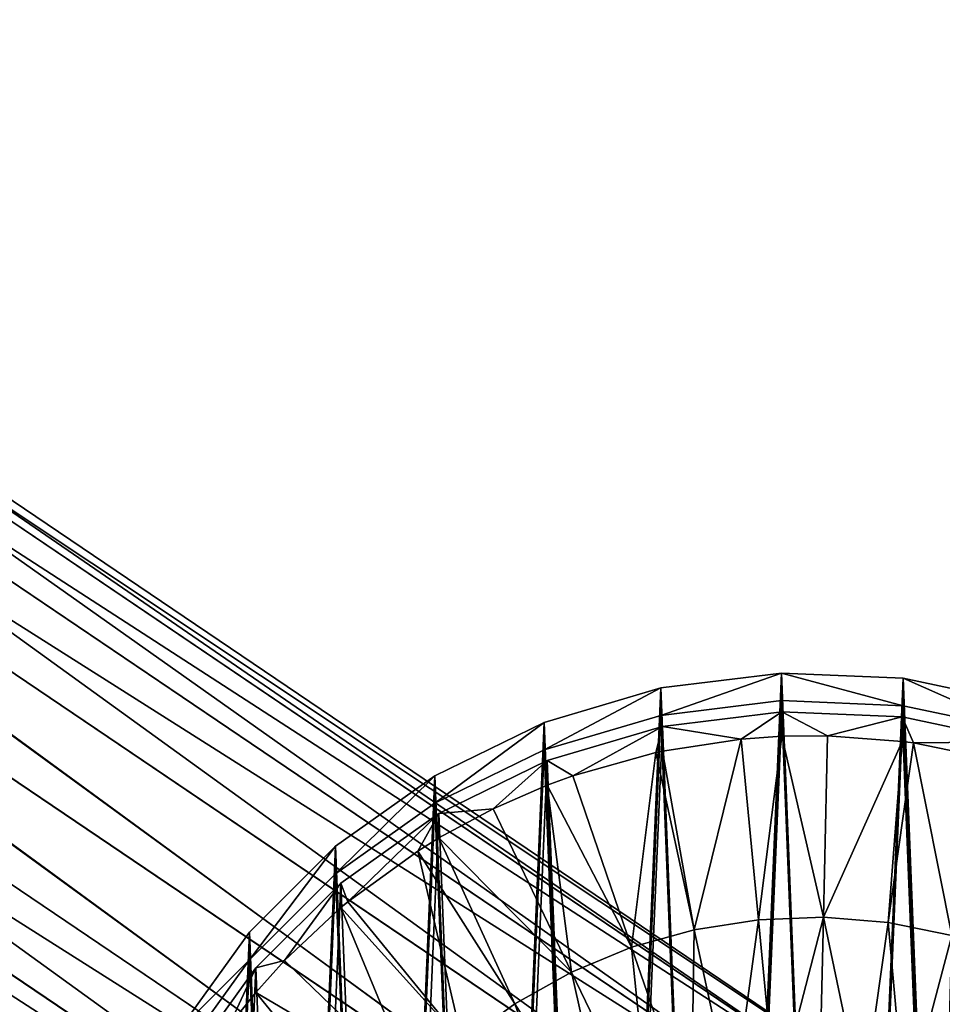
# Model space of a CAD drawing. Header units: millimetres. Extents: x 64 to 3333, y 103 to 3347.
# Tile 314 of 519: x 3031 to 3041, y 893 to 904. Entities that reach past the tile are written whole.
import ezdxf

# ---------------------------------------------------------------- set-up
doc = ezdxf.new("R2010")
doc.units = ezdxf.units.MM
doc.header["$LTSCALE"] = 25.4
doc.layers.get('0').update_dxf_attribs({"true_color": 0xff5454})

# ---------------------------------------------------------------- blocks, each defined once
blk = doc.blocks.new('SPIDER-6785-9743.STL')
at = {"color": 0}
mesh = blk.add_polyface(dxfattribs=at)
corners = [(3041.368, 891.524, 1394.439), (3019.356, 906.414, 1392.631), (3018.937, 906.043, 1393.431)]
mesh.append_faces([[corners[k] for k in face] for face in [(0, 1, 2)]], dxfattribs={"color": 0})
mesh = blk.add_polyface(dxfattribs=at)
corners = [(3019.356, 906.414, 1392.631), (3041.421, 891.718, 1393.485), (3019.598, 906.48, 1391.689), (3041.368, 891.524, 1394.439)]
mesh.append_faces([[corners[k] for k in face] for face in [(0, 1, 2), (1, 0, 3)]], dxfattribs={"vtx0": -1, "color": 0})
mesh = blk.add_polyface(dxfattribs=at)
corners = [(3019.598, 906.48, 1391.689), (3041.261, 891.596, 1392.53), (3019.628, 906.23, 1390.746), (3041.421, 891.718, 1393.485)]
mesh.append_faces([[corners[k] for k in face] for face in [(0, 1, 2), (1, 0, 3)]], dxfattribs={"vtx0": -1, "color": 0})
mesh = blk.add_polyface(dxfattribs=at)
corners = [(3040.913, 891.178, 1391.721), (3019.439, 905.703, 1389.947), (3019.628, 906.23, 1390.746)]
mesh.append_faces([[corners[k] for k in face] for face in [(0, 1, 2)]], dxfattribs={"color": 0})
mesh = blk.add_polyface(dxfattribs=at)
corners = [(3041.261, 891.596, 1392.53), (3040.913, 891.178, 1391.721), (3019.628, 906.23, 1390.746)]
mesh.append_faces([[corners[k] for k in face] for face in [(0, 1, 2)]], dxfattribs={"color": 0})
mesh = blk.add_polyface(dxfattribs=at)
corners = [(3041.11, 891.044, 1395.248), (3018.937, 906.043, 1393.431), (3018.405, 905.424, 1393.965)]
mesh.append_faces([[corners[k] for k in face] for face in [(0, 1, 2)]], dxfattribs={"color": 0})
mesh = blk.add_polyface(dxfattribs=at)
corners = [(3041.11, 891.044, 1395.248), (3041.368, 891.524, 1394.439), (3018.937, 906.043, 1393.431)]
mesh.append_faces([[corners[k] for k in face] for face in [(0, 1, 2)]], dxfattribs={"color": 0})
mesh = blk.add_polyface(dxfattribs=at)
corners = [(3040.428, 890.526, 1391.18), (3019.062, 904.98, 1389.413), (3019.439, 905.703, 1389.947)]
mesh.append_faces([[corners[k] for k in face] for face in [(0, 1, 2)]], dxfattribs={"color": 0})
mesh = blk.add_polyface(dxfattribs=at)
corners = [(3040.913, 891.178, 1391.721), (3040.428, 890.526, 1391.18), (3019.439, 905.703, 1389.947)]
mesh.append_faces([[corners[k] for k in face] for face in [(0, 1, 2)]], dxfattribs={"color": 0})
mesh = blk.add_polyface(dxfattribs=at)
corners = [(3040.16, 889.552, 1395.979), (3018.405, 905.424, 1393.965), (3017.842, 904.65, 1394.152), (3040.686, 890.352, 1395.789)]
mesh.append_faces([[corners[k] for k in face] for face in [(0, 1, 2), (1, 0, 3)]], dxfattribs={"vtx0": -1, "color": 0})
mesh = blk.add_polyface(dxfattribs=at)
corners = [(3041.11, 891.044, 1395.248), (3018.405, 905.424, 1393.965), (3040.686, 890.352, 1395.789)]
mesh.append_faces([[corners[k] for k in face] for face in [(0, 1, 2)]], dxfattribs={"color": 0})
mesh = blk.add_polyface(dxfattribs=at)
corners = [(3019.062, 904.98, 1389.413), (3039.881, 889.741, 1390.99), (3018.553, 904.169, 1389.225), (3040.428, 890.526, 1391.18)]
mesh.append_faces([[corners[k] for k in face] for face in [(0, 1, 2), (1, 0, 3)]], dxfattribs={"vtx0": -1, "color": 0})
mesh = blk.add_polyface(dxfattribs=at)
corners = [(3039.614, 888.767, 1395.789), (3017.842, 904.65, 1394.152), (3017.333, 903.839, 1393.965), (3040.16, 889.552, 1395.979)]
mesh.append_faces([[corners[k] for k in face] for face in [(0, 1, 2), (1, 0, 3)]], dxfattribs={"vtx0": -1, "color": 0})
mesh = blk.add_polyface(dxfattribs=at)
corners = [(3018.553, 904.169, 1389.225), (3039.356, 888.942, 1391.18), (3017.99, 903.395, 1389.413), (3039.881, 889.741, 1390.99)]
mesh.append_faces([[corners[k] for k in face] for face in [(0, 1, 2), (1, 0, 3)]], dxfattribs={"vtx0": -1, "color": 0})
mesh = blk.add_polyface(dxfattribs=at)
corners = [(3039.614, 888.767, 1395.789), (3017.333, 903.839, 1393.965), (3016.956, 903.115, 1393.431)]
mesh.append_faces([[corners[k] for k in face] for face in [(0, 1, 2)]], dxfattribs={"color": 0})
mesh = blk.add_polyface(dxfattribs=at)
corners = [(3038.931, 888.249, 1391.721), (3017.458, 902.775, 1389.947), (3017.99, 903.395, 1389.413)]
mesh.append_faces([[corners[k] for k in face] for face in [(0, 1, 2)]], dxfattribs={"color": 0})
mesh = blk.add_polyface(dxfattribs=at)
corners = [(3039.356, 888.942, 1391.18), (3038.931, 888.249, 1391.721), (3017.99, 903.395, 1389.413)]
mesh.append_faces([[corners[k] for k in face] for face in [(0, 1, 2)]], dxfattribs={"color": 0})
mesh = blk.add_polyface(dxfattribs=at)
corners = [(3039.129, 888.116, 1395.248), (3016.956, 903.115, 1393.431), (3016.768, 902.588, 1392.631)]
mesh.append_faces([[corners[k] for k in face] for face in [(0, 1, 2)]], dxfattribs={"color": 0})
mesh = blk.add_polyface(dxfattribs=at)
corners = [(3039.614, 888.767, 1395.789), (3016.956, 903.115, 1393.431), (3039.129, 888.116, 1395.248)]
mesh.append_faces([[corners[k] for k in face] for face in [(0, 1, 2)]], dxfattribs={"color": 0})
mesh = blk.add_polyface(dxfattribs=at)
corners = [(3038.673, 887.77, 1392.53), (3017.04, 902.404, 1390.746), (3017.458, 902.775, 1389.947)]
mesh.append_faces([[corners[k] for k in face] for face in [(0, 1, 2)]], dxfattribs={"color": 0})
mesh = blk.add_polyface(dxfattribs=at)
corners = [(3038.673, 887.77, 1392.53), (3017.458, 902.775, 1389.947), (3038.931, 888.249, 1391.721)]
mesh.append_faces([[corners[k] for k in face] for face in [(0, 1, 2)]], dxfattribs={"color": 0})
mesh = blk.add_polyface(dxfattribs=at)
corners = [(3039.129, 888.116, 1395.248), (3016.768, 902.588, 1392.631), (3038.78, 887.698, 1394.439)]
mesh.append_faces([[corners[k] for k in face] for face in [(0, 1, 2)]], dxfattribs={"color": 0})
mesh = blk.add_polyface(dxfattribs=at)
corners = [(3038.62, 887.576, 1393.485), (3016.768, 902.588, 1392.631), (3016.797, 902.339, 1391.689), (3038.78, 887.698, 1394.439)]
mesh.append_faces([[corners[k] for k in face] for face in [(0, 1, 2), (1, 0, 3)]], dxfattribs={"vtx0": -1, "color": 0})
mesh = blk.add_polyface(dxfattribs=at)
corners = [(3038.673, 887.77, 1392.53), (3016.797, 902.339, 1391.689), (3017.04, 902.404, 1390.746), (3038.62, 887.576, 1393.485)]
mesh.append_faces([[corners[k] for k in face] for face in [(0, 1, 2), (1, 0, 3)]], dxfattribs={"vtx0": -1, "color": 0})
mesh = blk.add_polyface(dxfattribs=at)
corners = [(3032.1, 887.679, 1399.703), (3032.213, 890.308, 1399.605), (3032.048, 888.998, 1399.654), (3032.37, 886.387, 1399.752), (3032.592, 891.573, 1399.558), (3032.848, 885.156, 1399.798), (3033.173, 892.759, 1399.513), (3033.523, 884.021, 1399.84), (3033.943, 893.832, 1399.473), (3034.376, 883.012, 1399.878), (3034.878, 894.765, 1399.438), (3035.383, 882.157, 1399.91), (3035.955, 895.53, 1399.41), (3036.517, 881.48, 1399.935), (3037.142, 896.109, 1399.388), (3037.747, 880.998, 1399.953), (3038.409, 896.484, 1399.374), (3039.04, 880.726, 1399.963), (3039.72, 896.645, 1399.368), (3040.36, 880.669, 1399.965), (3041.041, 896.589, 1399.37), (3041.671, 880.831, 1399.959), (3042.333, 896.316, 1399.381), (3042.938, 881.206, 1399.945), (3043.564, 895.835, 1399.399), (3044.126, 881.784, 1399.924), (3044.698, 895.157, 1399.424), (3045.202, 882.55, 1399.895), (3045.705, 894.302, 1399.456), (3046.138, 883.482, 1399.86), (3046.557, 893.294, 1399.494), (3046.907, 884.556, 1399.82), (3047.232, 892.159, 1399.536), (3047.489, 885.741, 1399.776), (3047.711, 890.928, 1399.582), (3047.868, 887.006, 1399.729), (3047.98, 889.635, 1399.63), (3048.033, 888.316, 1399.68)]
mesh.append_faces([[corners[k] for k in face] for face in [(0, 1, 2), (36, 35, 37)]], dxfattribs={"vtx0": -1, "color": 0})
mesh.append_faces([[corners[k] for k in face] for face in [(1, 3, 4), (4, 5, 6), (6, 7, 8), (8, 9, 10), (10, 11, 12), (12, 13, 14), (14, 15, 16), (16, 17, 18), (18, 19, 20), (20, 21, 22), (22, 23, 24), (24, 25, 26), (26, 27, 28), (28, 29, 30), (30, 31, 32), (32, 33, 34), (34, 35, 36)]], dxfattribs={"vtx0": -1, "vtx1": -1, "color": 0})
mesh.append_faces([[corners[k] for k in face] for face in [(1, 0, 3), (4, 3, 5), (6, 5, 7), (8, 7, 9), (10, 9, 11), (12, 11, 13), (14, 13, 15), (16, 15, 17), (18, 17, 19), (20, 19, 21), (22, 21, 23), (24, 23, 25), (26, 25, 27), (28, 27, 29), (30, 29, 31), (32, 31, 33), (34, 33, 35)]], dxfattribs={"vtx0": -1, "vtx2": -1, "color": 0})
mesh = blk.add_polyface(dxfattribs=at)
corners = [(3038.409, 896.185, 1391.38), (3039.72, 896.645, 1399.368), (3039.721, 896.346, 1391.374), (3038.409, 896.484, 1399.374)]
mesh.append_faces([[corners[k] for k in face] for face in [(0, 1, 2), (1, 0, 3)]], dxfattribs={"vtx0": -1, "color": 0})
mesh = blk.add_polyface(dxfattribs=at)
corners = [(3039.72, 896.645, 1399.368), (3041.041, 896.29, 1391.376), (3039.721, 896.346, 1391.374), (3041.041, 896.589, 1399.37)]
mesh.append_faces([[corners[k] for k in face] for face in [(0, 1, 2), (1, 0, 3)]], dxfattribs={"vtx0": -1, "color": 0})
mesh = blk.add_polyface(dxfattribs=at)
corners = [(3041.041, 896.589, 1399.37), (3042.333, 896.017, 1391.386), (3041.041, 896.29, 1391.376), (3042.333, 896.316, 1399.381)]
mesh.append_faces([[corners[k] for k in face] for face in [(0, 1, 2), (1, 0, 3)]], dxfattribs={"vtx0": -1, "color": 0})
mesh = blk.add_polyface(dxfattribs=at)
corners = [(3037.143, 895.81, 1391.394), (3038.409, 896.484, 1399.374), (3038.409, 896.185, 1391.38), (3037.142, 896.109, 1399.388)]
mesh.append_faces([[corners[k] for k in face] for face in [(0, 1, 2), (1, 0, 3)]], dxfattribs={"vtx0": -1, "color": 0})
mesh = blk.add_polyface(dxfattribs=at)
corners = [(3032.213, 890.01, 1391.611), (3032.101, 887.38, 1391.709), (3032.048, 888.7, 1391.66), (3032.37, 886.088, 1391.757), (3032.592, 891.275, 1391.563), (3032.848, 884.857, 1391.803), (3033.174, 892.46, 1391.519), (3033.523, 883.722, 1391.846), (3033.943, 893.533, 1391.479), (3034.376, 882.713, 1391.883), (3034.878, 894.466, 1391.444), (3035.383, 881.858, 1391.915), (3035.955, 895.232, 1391.415), (3036.517, 881.181, 1391.941), (3037.143, 895.81, 1391.394), (3037.747, 880.699, 1391.959), (3038.409, 896.185, 1391.38), (3039.04, 880.427, 1391.969), (3039.721, 896.346, 1391.374), (3040.36, 880.37, 1391.971), (3041.041, 896.29, 1391.376), (3041.671, 880.532, 1391.965), (3042.333, 896.017, 1391.386), (3042.938, 880.907, 1391.951), (3043.564, 895.536, 1391.404), (3044.126, 881.485, 1391.929), (3044.698, 894.858, 1391.43), (3045.202, 882.251, 1391.901), (3045.705, 894.004, 1391.462), (3046.138, 883.183, 1391.866), (3046.558, 892.995, 1391.499), (3046.907, 884.257, 1391.826), (3047.232, 891.86, 1391.542), (3047.489, 885.442, 1391.782), (3047.711, 890.629, 1391.588), (3047.868, 886.707, 1391.734), (3047.98, 889.336, 1391.636), (3048.033, 888.017, 1391.685)]
mesh.append_faces([[corners[k] for k in face] for face in [(0, 1, 2), (35, 36, 37)]], dxfattribs={"vtx0": -1, "color": 0})
mesh.append_faces([[corners[k] for k in face] for face in [(1, 0, 3), (3, 4, 5), (5, 6, 7), (7, 8, 9), (9, 10, 11), (11, 12, 13), (13, 14, 15), (15, 16, 17), (17, 18, 19), (19, 20, 21), (21, 22, 23), (23, 24, 25), (25, 26, 27), (27, 28, 29), (29, 30, 31), (31, 32, 33), (33, 34, 35)]], dxfattribs={"vtx0": -1, "vtx1": -1, "color": 0})
mesh.append_faces([[corners[k] for k in face] for face in [(3, 0, 4), (5, 4, 6), (7, 6, 8), (9, 8, 10), (11, 10, 12), (13, 12, 14), (15, 14, 16), (17, 16, 18), (19, 18, 20), (21, 20, 22), (23, 22, 24), (25, 24, 26), (27, 26, 28), (29, 28, 30), (31, 30, 32), (33, 32, 34), (35, 34, 36)]], dxfattribs={"vtx0": -1, "vtx2": -1, "color": 0})
mesh = blk.add_polyface(dxfattribs=at)
corners = [(3032.191, 887.36, 1390.872), (3032.302, 889.96, 1390.775), (3032.138, 888.664, 1390.823), (3032.457, 886.082, 1390.92), (3032.676, 891.21, 1390.728), (3032.93, 884.865, 1390.965), (3033.251, 892.382, 1390.684), (3033.597, 883.743, 1391.007), (3034.012, 893.443, 1390.645), (3034.44, 882.746, 1391.045), (3034.937, 894.365, 1390.61), (3035.436, 881.901, 1391.076), (3036.001, 895.122, 1390.582), (3036.557, 881.231, 1391.101), (3037.176, 895.694, 1390.561), (3037.773, 880.755, 1391.119), (3038.428, 896.065, 1390.547), (3039.052, 880.485, 1391.129), (3039.724, 896.224, 1390.541), (3040.356, 880.43, 1391.131), (3041.029, 896.169, 1390.543), (3041.653, 880.589, 1391.125), (3042.308, 895.899, 1390.553), (3042.905, 880.96, 1391.112), (3043.524, 895.423, 1390.571), (3044.08, 881.532, 1391.09), (3044.645, 894.753, 1390.596), (3045.144, 882.289, 1391.062), (3045.641, 893.908, 1390.628), (3046.069, 883.211, 1391.028), (3046.483, 892.911, 1390.665), (3046.829, 884.272, 1390.988), (3047.151, 891.789, 1390.707), (3047.405, 885.444, 1390.944), (3047.624, 890.572, 1390.752), (3047.779, 886.695, 1390.897), (3047.89, 889.294, 1390.8), (3047.942, 887.99, 1390.849)]
mesh.append_faces([[corners[k] for k in face] for face in [(0, 1, 2), (36, 35, 37)]], dxfattribs={"vtx0": -1, "color": 0})
mesh.append_faces([[corners[k] for k in face] for face in [(1, 3, 4), (4, 5, 6), (6, 7, 8), (8, 9, 10), (10, 11, 12), (12, 13, 14), (14, 15, 16), (16, 17, 18), (18, 19, 20), (20, 21, 22), (22, 23, 24), (24, 25, 26), (26, 27, 28), (28, 29, 30), (30, 31, 32), (32, 33, 34), (34, 35, 36)]], dxfattribs={"vtx0": -1, "vtx1": -1, "color": 0})
mesh.append_faces([[corners[k] for k in face] for face in [(1, 0, 3), (4, 3, 5), (6, 5, 7), (8, 7, 9), (10, 9, 11), (12, 11, 13), (14, 13, 15), (16, 15, 17), (18, 17, 19), (20, 19, 21), (22, 21, 23), (24, 23, 25), (26, 25, 27), (28, 27, 29), (30, 29, 31), (32, 31, 33), (34, 33, 35)]], dxfattribs={"vtx0": -1, "vtx2": -1, "color": 0})
mesh = blk.add_polyface(dxfattribs=at)
corners = [(3038.428, 896.065, 1390.547), (3039.724, 896.224, 1390.541), (3039.281, 895.927, 1383.408)]
mesh.append_faces([[corners[k] for k in face] for face in [(0, 1, 2)]], dxfattribs={"color": 0})
mesh = blk.add_polyface(dxfattribs=at)
corners = [(3039.724, 896.224, 1390.541), (3039.724, 895.958, 1383.407), (3039.281, 895.927, 1383.408)]
mesh.append_faces([[corners[k] for k in face] for face in [(0, 1, 2)]], dxfattribs={"color": 0})
mesh = blk.add_polyface(dxfattribs=at)
corners = [(3041.029, 896.169, 1390.543), (3040.218, 895.962, 1383.407), (3039.724, 896.224, 1390.541)]
mesh.append_faces([[corners[k] for k in face] for face in [(0, 1, 2)]], dxfattribs={"color": 0})
mesh = blk.add_polyface(dxfattribs=at)
corners = [(3039.724, 896.224, 1390.541), (3040.218, 895.962, 1383.407), (3039.724, 895.958, 1383.407)]
mesh.append_faces([[corners[k] for k in face] for face in [(0, 1, 2)]], dxfattribs={"color": 0})
mesh = blk.add_polyface(dxfattribs=at)
corners = [(3041.029, 896.169, 1390.543), (3041.03, 895.902, 1383.409), (3040.218, 895.962, 1383.407)]
mesh.append_faces([[corners[k] for k in face] for face in [(0, 1, 2)]], dxfattribs={"color": 0})
mesh = blk.add_polyface(dxfattribs=at)
corners = [(3042.308, 895.899, 1390.553), (3041.152, 895.886, 1383.41), (3041.029, 896.169, 1390.543)]
mesh.append_faces([[corners[k] for k in face] for face in [(0, 1, 2)]], dxfattribs={"color": 0})
mesh = blk.add_polyface(dxfattribs=at)
corners = [(3041.029, 896.169, 1390.543), (3041.152, 895.886, 1383.41), (3041.03, 895.902, 1383.409)]
mesh.append_faces([[corners[k] for k in face] for face in [(0, 1, 2)]], dxfattribs={"color": 0})
mesh = blk.add_polyface(dxfattribs=at)
corners = [(3035.955, 895.232, 1391.415), (3037.142, 896.109, 1399.388), (3037.143, 895.81, 1391.394), (3035.955, 895.53, 1399.41)]
mesh.append_faces([[corners[k] for k in face] for face in [(0, 1, 2), (1, 0, 3)]], dxfattribs={"vtx0": -1, "color": 0})
mesh = blk.add_polyface(dxfattribs=at)
corners = [(3037.176, 895.694, 1390.561), (3038.428, 896.065, 1390.547), (3037.453, 895.529, 1383.423)]
mesh.append_faces([[corners[k] for k in face] for face in [(0, 1, 2)]], dxfattribs={"color": 0})
mesh = blk.add_polyface(dxfattribs=at)
corners = [(3038.428, 896.065, 1390.547), (3038.356, 895.783, 1383.414), (3037.453, 895.529, 1383.423)]
mesh.append_faces([[corners[k] for k in face] for face in [(0, 1, 2)]], dxfattribs={"color": 0})
mesh = blk.add_polyface(dxfattribs=at)
corners = [(3038.428, 896.065, 1390.547), (3038.428, 895.798, 1383.413), (3038.356, 895.783, 1383.414)]
mesh.append_faces([[corners[k] for k in face] for face in [(0, 1, 2)]], dxfattribs={"color": 0})
mesh = blk.add_polyface(dxfattribs=at)
corners = [(3038.428, 896.065, 1390.547), (3039.281, 895.927, 1383.408), (3038.428, 895.798, 1383.413)]
mesh.append_faces([[corners[k] for k in face] for face in [(0, 1, 2)]], dxfattribs={"color": 0})
mesh = blk.add_polyface(dxfattribs=at)
corners = [(3039.724, 895.958, 1383.407), (3039.469, 893.967, 1383.075), (3039.281, 895.927, 1383.408)]
mesh.append_faces([[corners[k] for k in face] for face in [(0, 1, 2)]], dxfattribs={"color": 0})
mesh = blk.add_polyface(dxfattribs=at)
corners = [(3040.174, 893.993, 1383.074), (3039.469, 893.967, 1383.075), (3039.724, 895.958, 1383.407)]
mesh.append_faces([[corners[k] for k in face] for face in [(0, 1, 2)]], dxfattribs={"color": 0})
mesh = blk.add_polyface(dxfattribs=at)
corners = [(3040.218, 895.962, 1383.407), (3040.174, 893.993, 1383.074), (3039.724, 895.958, 1383.407)]
mesh.append_faces([[corners[k] for k in face] for face in [(0, 1, 2)]], dxfattribs={"color": 0})
mesh = blk.add_polyface(dxfattribs=at)
corners = [(3041.03, 895.902, 1383.409), (3040.174, 893.993, 1383.074), (3040.218, 895.962, 1383.407)]
mesh.append_faces([[corners[k] for k in face] for face in [(0, 1, 2)]], dxfattribs={"color": 0})
mesh = blk.add_polyface(dxfattribs=at)
corners = [(3039.281, 895.927, 1383.408), (3038.772, 893.858, 1383.079), (3038.428, 895.798, 1383.413), (3039.469, 893.967, 1383.075)]
mesh.append_faces([[corners[k] for k in face] for face in [(0, 1, 2), (1, 0, 3)]], dxfattribs={"vtx0": -1, "color": 0})
mesh = blk.add_polyface(dxfattribs=at)
corners = [(3041.03, 895.902, 1383.409), (3040.877, 893.936, 1383.076), (3040.174, 893.993, 1383.074)]
mesh.append_faces([[corners[k] for k in face] for face in [(0, 1, 2)]], dxfattribs={"color": 0})
mesh = blk.add_polyface(dxfattribs=at)
corners = [(3041.152, 895.886, 1383.41), (3040.877, 893.936, 1383.076), (3041.03, 895.902, 1383.409)]
mesh.append_faces([[corners[k] for k in face] for face in [(0, 1, 2)]], dxfattribs={"color": 0})
mesh = blk.add_polyface(dxfattribs=at)
corners = [(3041.152, 895.886, 1383.41), (3041.568, 893.796, 1383.082), (3040.877, 893.936, 1383.076), (3042.07, 895.699, 1383.417)]
mesh.append_faces([[corners[k] for k in face] for face in [(0, 1, 2), (1, 0, 3)]], dxfattribs={"vtx0": -1, "color": 0})
mesh = blk.add_polyface(dxfattribs=at)
corners = [(3042.308, 895.899, 1390.553), (3042.07, 895.699, 1383.417), (3041.152, 895.886, 1383.41)]
mesh.append_faces([[corners[k] for k in face] for face in [(0, 1, 2)]], dxfattribs={"color": 0})
mesh = blk.add_polyface(dxfattribs=at)
corners = [(3038.356, 895.783, 1383.414), (3038.093, 893.668, 1383.086), (3037.453, 895.529, 1383.423), (3038.772, 893.858, 1383.079)]
mesh.append_faces([[corners[k] for k in face] for face in [(0, 1, 2), (1, 0, 3)]], dxfattribs={"vtx0": -1, "color": 0})
mesh = blk.add_polyface(dxfattribs=at)
corners = [(3038.772, 893.858, 1383.079), (3038.356, 895.783, 1383.414), (3038.428, 895.798, 1383.413)]
mesh.append_faces([[corners[k] for k in face] for face in [(0, 1, 2)]], dxfattribs={"color": 0})
mesh = blk.add_polyface(dxfattribs=at)
corners = [(3036.001, 895.122, 1390.582), (3037.176, 895.694, 1390.561), (3036.588, 895.171, 1383.437)]
mesh.append_faces([[corners[k] for k in face] for face in [(0, 1, 2)]], dxfattribs={"color": 0})
mesh = blk.add_polyface(dxfattribs=at)
corners = [(3037.176, 895.694, 1390.561), (3037.176, 895.427, 1383.427), (3036.588, 895.171, 1383.437)]
mesh.append_faces([[corners[k] for k in face] for face in [(0, 1, 2)]], dxfattribs={"color": 0})
mesh = blk.add_polyface(dxfattribs=at)
corners = [(3037.176, 895.694, 1390.561), (3037.453, 895.529, 1383.423), (3037.176, 895.427, 1383.427)]
mesh.append_faces([[corners[k] for k in face] for face in [(0, 1, 2)]], dxfattribs={"color": 0})
mesh = blk.add_polyface(dxfattribs=at)
corners = [(3034.878, 894.466, 1391.444), (3035.955, 895.53, 1399.41), (3035.955, 895.232, 1391.415), (3034.878, 894.765, 1399.438)]
mesh.append_faces([[corners[k] for k in face] for face in [(0, 1, 2), (1, 0, 3)]], dxfattribs={"vtx0": -1, "color": 0})
mesh = blk.add_polyface(dxfattribs=at)
corners = [(3038.093, 893.668, 1383.086), (3037.176, 895.427, 1383.427), (3037.453, 895.529, 1383.423)]
mesh.append_faces([[corners[k] for k in face] for face in [(0, 1, 2)]], dxfattribs={"color": 0})
mesh = blk.add_polyface(dxfattribs=at)
corners = [(3037.441, 893.398, 1383.096), (3036.588, 895.171, 1383.437), (3037.176, 895.427, 1383.427)]
mesh.append_faces([[corners[k] for k in face] for face in [(0, 1, 2)]], dxfattribs={"color": 0})
mesh = blk.add_polyface(dxfattribs=at)
corners = [(3038.093, 893.668, 1383.086), (3037.441, 893.398, 1383.096), (3037.176, 895.427, 1383.427)]
mesh.append_faces([[corners[k] for k in face] for face in [(0, 1, 2)]], dxfattribs={"color": 0})
mesh = blk.add_polyface(dxfattribs=at)
corners = [(3034.937, 894.365, 1390.61), (3036.001, 895.122, 1390.582), (3035.013, 894.162, 1383.474)]
mesh.append_faces([[corners[k] for k in face] for face in [(0, 1, 2)]], dxfattribs={"color": 0})
mesh = blk.add_polyface(dxfattribs=at)
corners = [(3036.001, 895.122, 1390.582), (3035.77, 894.713, 1383.454), (3035.013, 894.162, 1383.474)]
mesh.append_faces([[corners[k] for k in face] for face in [(0, 1, 2)]], dxfattribs={"color": 0})
mesh = blk.add_polyface(dxfattribs=at)
corners = [(3036.001, 895.122, 1390.582), (3036.001, 894.855, 1383.448), (3035.77, 894.713, 1383.454)]
mesh.append_faces([[corners[k] for k in face] for face in [(0, 1, 2)]], dxfattribs={"color": 0})
mesh = blk.add_polyface(dxfattribs=at)
corners = [(3037.441, 893.398, 1383.096), (3036.001, 894.855, 1383.448), (3036.588, 895.171, 1383.437)]
mesh.append_faces([[corners[k] for k in face] for face in [(0, 1, 2)]], dxfattribs={"color": 0})
mesh = blk.add_polyface(dxfattribs=at)
corners = [(3036.001, 895.122, 1390.582), (3036.588, 895.171, 1383.437), (3036.001, 894.855, 1383.448)]
mesh.append_faces([[corners[k] for k in face] for face in [(0, 1, 2)]], dxfattribs={"color": 0})
mesh = blk.add_polyface(dxfattribs=at)
corners = [(3033.943, 893.533, 1391.479), (3034.878, 894.765, 1399.438), (3034.878, 894.466, 1391.444), (3033.943, 893.832, 1399.473)]
mesh.append_faces([[corners[k] for k in face] for face in [(0, 1, 2), (1, 0, 3)]], dxfattribs={"vtx0": -1, "color": 0})
mesh = blk.add_polyface(dxfattribs=at)
corners = [(3036.826, 893.053, 1383.109), (3035.77, 894.713, 1383.454), (3036.001, 894.855, 1383.448)]
mesh.append_faces([[corners[k] for k in face] for face in [(0, 1, 2)]], dxfattribs={"color": 0})
mesh = blk.add_polyface(dxfattribs=at)
corners = [(3037.441, 893.398, 1383.096), (3036.826, 893.053, 1383.109), (3036.001, 894.855, 1383.448)]
mesh.append_faces([[corners[k] for k in face] for face in [(0, 1, 2)]], dxfattribs={"color": 0})
mesh = blk.add_polyface(dxfattribs=at)
corners = [(3035.77, 894.713, 1383.454), (3036.256, 892.638, 1383.125), (3035.013, 894.162, 1383.474), (3036.826, 893.053, 1383.109)]
mesh.append_faces([[corners[k] for k in face] for face in [(0, 1, 2), (1, 0, 3)]], dxfattribs={"vtx0": -1, "color": 0})
mesh = blk.add_polyface(dxfattribs=at)
corners = [(3034.012, 893.443, 1390.645), (3034.937, 894.365, 1390.61), (3034.326, 893.525, 1383.498)]
mesh.append_faces([[corners[k] for k in face] for face in [(0, 1, 2)]], dxfattribs={"color": 0})
mesh = blk.add_polyface(dxfattribs=at)
corners = [(3034.937, 894.365, 1390.61), (3034.937, 894.098, 1383.477), (3034.326, 893.525, 1383.498)]
mesh.append_faces([[corners[k] for k in face] for face in [(0, 1, 2)]], dxfattribs={"color": 0})
mesh = blk.add_polyface(dxfattribs=at)
corners = [(3034.937, 894.365, 1390.61), (3035.013, 894.162, 1383.474), (3034.937, 894.098, 1383.477)]
mesh.append_faces([[corners[k] for k in face] for face in [(0, 1, 2)]], dxfattribs={"color": 0})
mesh = blk.add_polyface(dxfattribs=at)
corners = [(3036.256, 892.638, 1383.125), (3034.937, 894.098, 1383.477), (3035.013, 894.162, 1383.474)]
mesh.append_faces([[corners[k] for k in face] for face in [(0, 1, 2)]], dxfattribs={"color": 0})
mesh = blk.add_polyface(dxfattribs=at)
corners = [(3035.739, 892.159, 1383.143), (3034.326, 893.525, 1383.498), (3034.937, 894.098, 1383.477)]
mesh.append_faces([[corners[k] for k in face] for face in [(0, 1, 2)]], dxfattribs={"color": 0})
mesh = blk.add_polyface(dxfattribs=at)
corners = [(3036.256, 892.638, 1383.125), (3035.739, 892.159, 1383.143), (3034.937, 894.098, 1383.477)]
mesh.append_faces([[corners[k] for k in face] for face in [(0, 1, 2)]], dxfattribs={"color": 0})
mesh = blk.add_polyface(dxfattribs=at)
corners = [(3039.469, 893.967, 1383.075), (3039.193, 891.92, 1382.845), (3038.772, 893.858, 1383.079), (3039.658, 891.993, 1382.842)]
mesh.append_faces([[corners[k] for k in face] for face in [(0, 1, 2), (1, 0, 3)]], dxfattribs={"vtx0": -1, "color": 0})
mesh = blk.add_polyface(dxfattribs=at)
corners = [(3040.174, 893.993, 1383.074), (3039.658, 891.993, 1382.842), (3039.469, 893.967, 1383.075), (3040.13, 892.01, 1382.842)]
mesh.append_faces([[corners[k] for k in face] for face in [(0, 1, 2), (1, 0, 3)]], dxfattribs={"vtx0": -1, "color": 0})
mesh = blk.add_polyface(dxfattribs=at)
corners = [(3040.174, 893.993, 1383.074), (3040.6, 891.972, 1382.843), (3040.13, 892.01, 1382.842), (3040.877, 893.936, 1383.076)]
mesh.append_faces([[corners[k] for k in face] for face in [(0, 1, 2), (1, 0, 3)]], dxfattribs={"vtx0": -1, "color": 0})
mesh = blk.add_polyface(dxfattribs=at)
corners = [(3040.877, 893.936, 1383.076), (3041.062, 891.878, 1382.847), (3040.6, 891.972, 1382.843), (3041.568, 893.796, 1383.082)]
mesh.append_faces([[corners[k] for k in face] for face in [(0, 1, 2), (1, 0, 3)]], dxfattribs={"vtx0": -1, "color": 0})
mesh = blk.add_polyface(dxfattribs=at)
corners = [(3033.173, 892.759, 1399.513), (3033.943, 893.533, 1391.479), (3033.174, 892.46, 1391.519), (3033.943, 893.832, 1399.473)]
mesh.append_faces([[corners[k] for k in face] for face in [(0, 1, 2), (1, 0, 3)]], dxfattribs={"vtx0": -1, "color": 0})
mesh = blk.add_polyface(dxfattribs=at)
corners = [(3038.772, 893.858, 1383.079), (3038.739, 891.793, 1382.85), (3038.093, 893.668, 1383.086), (3039.193, 891.92, 1382.845)]
mesh.append_faces([[corners[k] for k in face] for face in [(0, 1, 2), (1, 0, 3)]], dxfattribs={"vtx0": -1, "color": 0})
mesh = blk.add_polyface(dxfattribs=at)
corners = [(3041.568, 893.796, 1383.082), (3041.51, 891.731, 1382.852), (3041.062, 891.878, 1382.847), (3042.238, 893.575, 1383.09)]
mesh.append_faces([[corners[k] for k in face] for face in [(0, 1, 2), (1, 0, 3)]], dxfattribs={"vtx0": -1, "color": 0})
mesh = blk.add_polyface(dxfattribs=at)
corners = [(3038.093, 893.668, 1383.086), (3038.303, 891.612, 1382.856), (3037.441, 893.398, 1383.096), (3038.739, 891.793, 1382.85)]
mesh.append_faces([[corners[k] for k in face] for face in [(0, 1, 2), (1, 0, 3)]], dxfattribs={"vtx0": -1, "color": 0})
mesh = blk.add_polyface(dxfattribs=at)
corners = [(3035.739, 892.159, 1383.143), (3034.012, 893.177, 1383.511), (3034.326, 893.525, 1383.498)]
mesh.append_faces([[corners[k] for k in face] for face in [(0, 1, 2)]], dxfattribs={"color": 0})
mesh = blk.add_polyface(dxfattribs=at)
corners = [(3034.326, 893.525, 1383.498), (3034.012, 893.177, 1383.511), (3034.012, 893.443, 1390.645)]
mesh.append_faces([[corners[k] for k in face] for face in [(0, 1, 2)]], dxfattribs={"color": 0})
mesh = blk.add_polyface(dxfattribs=at)
corners = [(3034.012, 893.443, 1390.645), (3033.719, 892.811, 1383.525), (3033.251, 892.382, 1390.684)]
mesh.append_faces([[corners[k] for k in face] for face in [(0, 1, 2)]], dxfattribs={"color": 0})
mesh = blk.add_polyface(dxfattribs=at)
corners = [(3034.012, 893.443, 1390.645), (3034.012, 893.177, 1383.511), (3033.719, 892.811, 1383.525)]
mesh.append_faces([[corners[k] for k in face] for face in [(0, 1, 2)]], dxfattribs={"color": 0})
mesh = blk.add_polyface(dxfattribs=at)
corners = [(3037.441, 893.398, 1383.096), (3037.891, 891.382, 1382.865), (3036.826, 893.053, 1383.109), (3038.303, 891.612, 1382.856)]
mesh.append_faces([[corners[k] for k in face] for face in [(0, 1, 2), (1, 0, 3)]], dxfattribs={"vtx0": -1, "color": 0})
mesh = blk.add_polyface(dxfattribs=at)
corners = [(3035.282, 891.621, 1383.163), (3033.719, 892.811, 1383.525), (3034.012, 893.177, 1383.511)]
mesh.append_faces([[corners[k] for k in face] for face in [(0, 1, 2)]], dxfattribs={"color": 0})
mesh = blk.add_polyface(dxfattribs=at)
corners = [(3035.739, 892.159, 1383.143), (3035.282, 891.621, 1383.163), (3034.012, 893.177, 1383.511)]
mesh.append_faces([[corners[k] for k in face] for face in [(0, 1, 2)]], dxfattribs={"color": 0})
mesh = blk.add_polyface(dxfattribs=at)
corners = [(3036.826, 893.053, 1383.109), (3037.51, 891.104, 1382.875), (3036.256, 892.638, 1383.125), (3037.891, 891.382, 1382.865)]
mesh.append_faces([[corners[k] for k in face] for face in [(0, 1, 2), (1, 0, 3)]], dxfattribs={"vtx0": -1, "color": 0})

msp = doc.modelspace()

# ---------------------------------------------------------------- block references
at = {"color": 250, "true_color": 0x262626}
msp.add_blockref('SPIDER-6785-9743.STL', (0, 0), dxfattribs=at)

doc.saveas('drawing.dxf')
